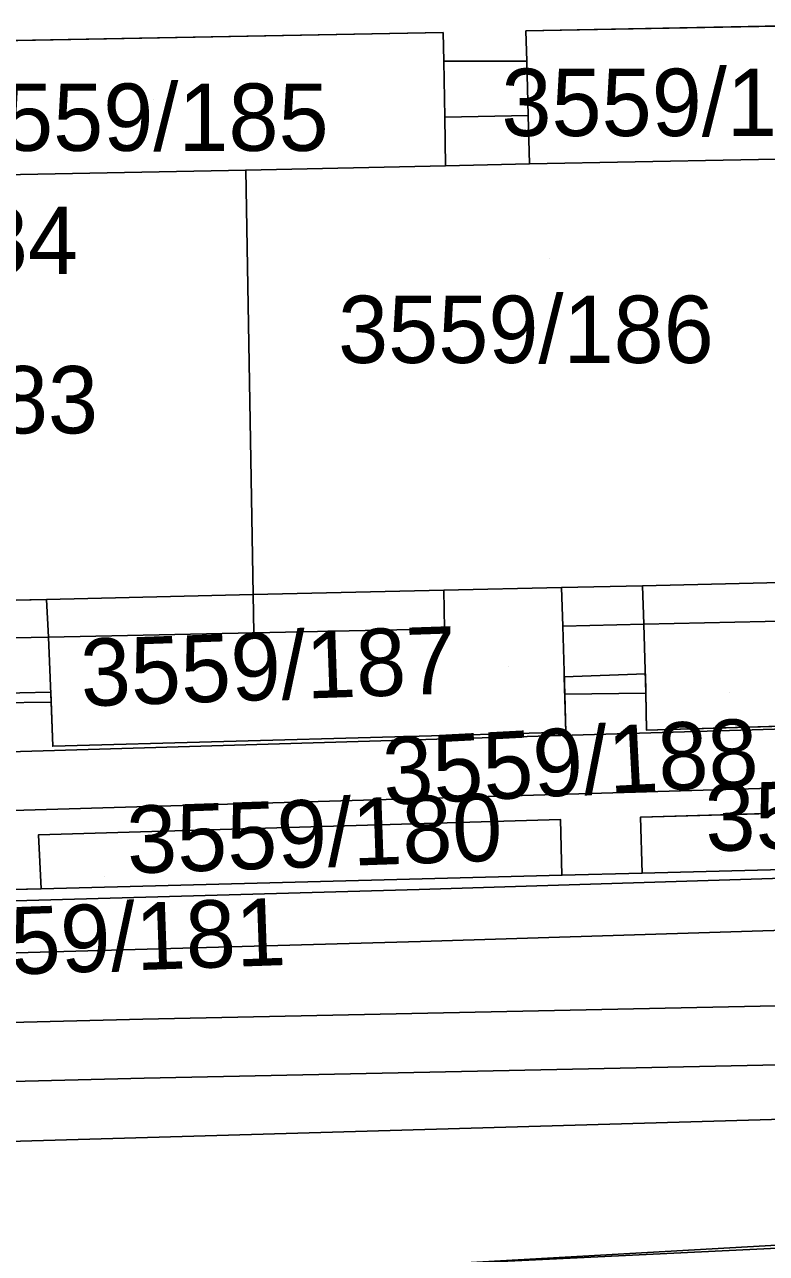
# Model space of a CAD drawing. Extents: x -264070 to -262271, y -1238894 to -1238141.
# Drawn here: x -262623.74 to -262601.71, y -1238359.92 to -1238323.43 of the extents above; entities that cross this region are included whole.
import ezdxf

# ---------------------------------------------------------------- set-up
doc = ezdxf.new("R2010")
doc.units = 0
for name, color, linetype in [('body_kn', 7, 'Continuous'), ('kladpar_druhypozemkov', 7, 'Continuous'), ('kladpar_hranice', 7, 'Continuous'), ('kladpar_parcelnecisla', 7, 'Continuous'), ('kladpar_plochy', 7, 'Continuous'), ('kladpar_sipky', 7, 'Continuous'), ('tarchy_linie', 7, 'Continuous'), ('zappar_hrandruhpozemk', 7, 'Continuous')]:
    doc.layers.add(name, color=color, linetype=linetype)

msp = doc.modelspace()

# ---------------------------------------------------------------- linework, layer by layer
at = {"layer": 'body_kn'}
for p, q in [((-262611.31, -1238323.67), (-262611.31, -1238323.67)), ((-262611.31, -1238323.67), (-262611.31, -1238323.67)), ((-262608.85, -1238323.62), (-262608.85, -1238323.62)), ((-262611.29, -1238324.52), (-262611.29, -1238324.52)), ((-262608.82, -1238324.52), (-262608.82, -1238324.52)), ((-262611.26, -1238326.18), (-262611.26, -1238326.18)), ((-262611.26, -1238326.18), (-262611.26, -1238326.18)), ((-262608.78, -1238326.13), (-262608.78, -1238326.13)), ((-262617.17, -1238327.75), (-262617.17, -1238327.75)), ((-262611.24, -1238327.62), (-262611.24, -1238327.62)), ((-262611.24, -1238327.62), (-262611.24, -1238327.62)), ((-262608.74, -1238327.57), (-262608.74, -1238327.57)), ((-262607.79, -1238340.15), (-262607.79, -1238340.15)), ((-262605.39, -1238340.1), (-262605.39, -1238340.1)), ((-262623.08, -1238340.5), (-262623.08, -1238340.5)), ((-262616.95, -1238340.35), (-262616.95, -1238340.35)), ((-262616.95, -1238340.35), (-262616.95, -1238340.35)), ((-262611.29, -1238340.23), (-262611.29, -1238340.23)), ((-262611.29, -1238340.23), (-262611.29, -1238340.23)), ((-262607.75, -1238341.29), (-262607.75, -1238341.29)), ((-262607.75, -1238341.29), (-262607.75, -1238341.29)), ((-262605.35, -1238341.24), (-262605.35, -1238341.24)), ((-262623.03, -1238341.62), (-262623.03, -1238341.62)), ((-262616.93, -1238341.49), (-262616.93, -1238341.49)), ((-262611.27, -1238341.37), (-262611.27, -1238341.37)), ((-262611.27, -1238341.37), (-262611.27, -1238341.37)), ((-262605.3, -1238342.71), (-262605.3, -1238342.71)), ((-262607.71, -1238342.8), (-262607.71, -1238342.8)), ((-262622.96, -1238343.25), (-262622.96, -1238343.25)), ((-262607.69, -1238343.31), (-262607.69, -1238343.31)), ((-262605.29, -1238343.28), (-262605.29, -1238343.28)), ((-262605.29, -1238343.28), (-262605.29, -1238343.28)), ((-262622.95, -1238343.55), (-262622.95, -1238343.55)), ((-262622.95, -1238343.55), (-262622.95, -1238343.55)), ((-262607.66, -1238344.44), (-262607.66, -1238344.44)), ((-262605.27, -1238344.38), (-262605.27, -1238344.38)), ((-262622.9, -1238344.86), (-262622.9, -1238344.86)), ((-262607.82, -1238347.04), (-262607.82, -1238347.04)), ((-262607.82, -1238347.04), (-262607.82, -1238347.04)), ((-262605.45, -1238346.97), (-262605.45, -1238346.97)), ((-262623.32, -1238347.49), (-262623.32, -1238347.49)), ((-262607.78, -1238348.69), (-262607.78, -1238348.69)), ((-262605.4, -1238348.63), (-262605.4, -1238348.63)), ((-262623.24, -1238349.09), (-262623.24, -1238349.09)), ((-262612.02, -1238349.11), (-262612.02, -1238349.11)), ((-262611.98, -1238350.66), (-262611.98, -1238350.66)), ((-262620.22, -1238352.97), (-262620.22, -1238352.97)), ((-262620.18, -1238354.72), (-262620.18, -1238354.72))]:
    msp.add_line(p, q, dxfattribs=at)
at = {"layer": 'kladpar_druhypozemkov'}
for p, q in [((-262603.86, -1238324.84), (-262603.86, -1238324.84)), ((-262619.9, -1238325.66), (-262619.9, -1238325.66)), ((-262608.16, -1238330.39), (-262608.16, -1238330.39)), ((-262609.38, -1238342.49), (-262609.38, -1238342.49)), ((-262603.05, -1238348.12), (-262603.05, -1238348.12)), ((-262621.35, -1238348.72), (-262621.35, -1238348.72))]:
    msp.add_line(p, q, dxfattribs=at)
at = {"layer": 'kladpar_hranice'}
for points in [[(-262599.2, -1238323.43), (-262608.85, -1238323.62), (-262608.82, -1238324.52), (-262611.29, -1238324.52), (-262611.31, -1238323.67), (-262626.58, -1238323.95)], [(-262611.31, -1238323.67), (-262611.29, -1238324.52), (-262611.26, -1238326.18), (-262611.24, -1238327.62), (-262617.17, -1238327.75), (-262626.44, -1238327.93), (-262626.48, -1238326.66), (-262626.55, -1238324.96), (-262626.58, -1238323.95), (-262611.31, -1238323.67)], [(-262599.2, -1238323.43), (-262599.14, -1238327.38), (-262599.33, -1238327.39), (-262608.74, -1238327.57), (-262608.78, -1238326.13), (-262608.82, -1238324.52), (-262608.85, -1238323.62), (-262599.2, -1238323.43)], [(-262611.24, -1238327.62), (-262611.26, -1238326.18), (-262611.29, -1238324.52), (-262608.82, -1238324.52), (-262608.78, -1238326.13), (-262608.74, -1238327.57), (-262599.33, -1238327.39), (-262599.07, -1238339.95), (-262599.04, -1238341.1), (-262605.35, -1238341.24), (-262605.39, -1238340.1), (-262607.79, -1238340.15), (-262611.29, -1238340.23), (-262611.27, -1238341.37), (-262616.93, -1238341.49), (-262616.95, -1238340.35), (-262617.17, -1238327.75), (-262611.24, -1238327.62)], [(-262626.55, -1238324.96), (-262626.48, -1238326.66), (-262626.44, -1238327.93), (-262617.17, -1238327.75), (-262616.95, -1238340.35), (-262616.93, -1238341.49), (-262623.03, -1238341.62), (-262623.08, -1238340.5), (-262625.81, -1238340.56), (-262628.84, -1238340.63), (-262628.86, -1238341.74), (-262635.14, -1238341.87), (-262635.17, -1238340.77), (-262635.4, -1238328.11), (-262628.85, -1238327.98), (-262628.89, -1238326.71), (-262628.93, -1238324.97), (-262626.55, -1238324.96)], [(-262625.81, -1238340.56), (-262623.08, -1238340.5), (-262623.03, -1238341.62), (-262622.95, -1238343.55), (-262622.9, -1238344.86), (-262607.66, -1238344.44), (-262607.69, -1238343.31), (-262607.75, -1238341.29), (-262607.79, -1238340.15), (-262605.39, -1238340.1), (-262605.35, -1238341.24), (-262605.29, -1238343.28), (-262605.27, -1238344.38), (-262598.99, -1238344.2)], [(-262611.27, -1238341.37), (-262611.29, -1238340.23), (-262607.79, -1238340.15), (-262607.75, -1238341.29), (-262607.69, -1238343.31), (-262607.66, -1238344.44), (-262622.9, -1238344.86), (-262622.95, -1238343.55), (-262623.03, -1238341.62), (-262616.93, -1238341.49), (-262611.27, -1238341.37)], [(-262599.04, -1238341.1), (-262598.99, -1238344.2), (-262605.27, -1238344.38), (-262605.29, -1238343.28), (-262605.35, -1238341.24), (-262599.04, -1238341.1)], [(-262569.02, -1238347.69), (-262571.88, -1238347.76), (-262571.91, -1238345.99), (-262587.2, -1238346.43), (-262587.12, -1238348.15), (-262589.78, -1238348.22), (-262589.86, -1238346.51), (-262605.45, -1238346.97), (-262605.4, -1238348.63), (-262607.78, -1238348.69), (-262607.82, -1238347.04), (-262623.32, -1238347.49), (-262623.24, -1238349.09), (-262625.66, -1238349.15), (-262625.76, -1238347.56), (-262632.17, -1238347.75), (-262630.9, -1238348.52), (-262629.63, -1238349.26), (-262651.21, -1238349.82)], [(-262734.65, -1238352.52), (-262732.32, -1238352.48), (-262716.88, -1238351.74), (-262714.36, -1238351.62), (-262651.76, -1238349.84), (-262651.21, -1238349.82), (-262629.63, -1238349.26), (-262625.66, -1238349.15), (-262623.24, -1238349.09), (-262607.78, -1238348.69), (-262605.4, -1238348.63), (-262589.78, -1238348.22), (-262587.12, -1238348.15), (-262571.88, -1238347.76), (-262569.02, -1238347.69), (-262532.73, -1238346.75), (-262527.93, -1238346.63)], [(-262589.86, -1238346.51), (-262589.78, -1238348.22), (-262605.4, -1238348.63), (-262605.45, -1238346.97), (-262589.86, -1238346.51)], [(-262607.82, -1238347.04), (-262607.78, -1238348.69), (-262623.24, -1238349.09), (-262623.32, -1238347.49), (-262607.82, -1238347.04)], [(-262529.1, -1238357.96), (-262536.46, -1238358.05), (-262536.49, -1238356.72), (-262536.52, -1238354.95), (-262555.25, -1238355.38), (-262555.24, -1238357.43), (-262555.23, -1238358.33), (-262555.93, -1238358.28), (-262555.95, -1238357.46), (-262555.99, -1238355.39), (-262580.92, -1238355.8), (-262580.86, -1238358.61), (-262580.86, -1238358.78), (-262612.05, -1238360.28)], [(-262612.05, -1238360.28), (-262580.86, -1238358.78), (-262555.93, -1238358.28), (-262555.23, -1238358.33), (-262555.22, -1238359.77), (-262555.18, -1238361.23)]]:
    msp.add_lwpolyline(points, dxfattribs=at)
at = {"layer": 'kladpar_plochy'}
for p, q in [((-262611.31, -1238323.67), (-262626.58, -1238323.95)), ((-262611.29, -1238324.52), (-262611.31, -1238323.67)), ((-262599.2, -1238323.43), (-262608.85, -1238323.62)), ((-262608.85, -1238323.62), (-262608.82, -1238324.52)), ((-262608.82, -1238324.52), (-262611.29, -1238324.52)), ((-262607.79, -1238340.15), (-262605.39, -1238340.1)), ((-262607.75, -1238341.29), (-262607.79, -1238340.15)), ((-262605.39, -1238340.1), (-262605.35, -1238341.24)), ((-262625.81, -1238340.56), (-262623.08, -1238340.5)), ((-262623.08, -1238340.5), (-262623.03, -1238341.62)), ((-262607.69, -1238343.31), (-262607.75, -1238341.29)), ((-262605.35, -1238341.24), (-262605.29, -1238343.28)), ((-262623.03, -1238341.62), (-262622.95, -1238343.55)), ((-262607.66, -1238344.44), (-262607.69, -1238343.31)), ((-262605.29, -1238343.28), (-262605.27, -1238344.38)), ((-262622.95, -1238343.55), (-262622.9, -1238344.86)), ((-262605.27, -1238344.38), (-262598.99, -1238344.2)), ((-262622.9, -1238344.86), (-262607.66, -1238344.44)), ((-262589.86, -1238346.51), (-262605.45, -1238346.97)), ((-262607.82, -1238347.04), (-262623.32, -1238347.49)), ((-262607.78, -1238348.69), (-262607.82, -1238347.04)), ((-262605.45, -1238346.97), (-262605.4, -1238348.63)), ((-262623.32, -1238347.49), (-262623.24, -1238349.09)), ((-262605.4, -1238348.63), (-262607.78, -1238348.69)), ((-262623.24, -1238349.09), (-262625.66, -1238349.15))]:
    msp.add_line(p, q, dxfattribs=at)
for points in [[(-262611.31, -1238323.67), (-262611.29, -1238324.52), (-262611.26, -1238326.18), (-262611.24, -1238327.62), (-262617.17, -1238327.75), (-262626.44, -1238327.93), (-262626.48, -1238326.66), (-262626.55, -1238324.96), (-262626.58, -1238323.95)], [(-262599.2, -1238323.43), (-262599.14, -1238327.38), (-262599.33, -1238327.39), (-262608.74, -1238327.57), (-262608.78, -1238326.13), (-262608.82, -1238324.52), (-262608.85, -1238323.62)], [(-262611.24, -1238327.62), (-262611.26, -1238326.18), (-262611.29, -1238324.52), (-262608.82, -1238324.52), (-262608.78, -1238326.13), (-262608.74, -1238327.57), (-262599.33, -1238327.39), (-262599.07, -1238339.95), (-262599.04, -1238341.1), (-262605.35, -1238341.24), (-262605.39, -1238340.1), (-262607.79, -1238340.15), (-262611.29, -1238340.23), (-262611.27, -1238341.37), (-262616.93, -1238341.49), (-262616.95, -1238340.35), (-262617.17, -1238327.75)], [(-262626.55, -1238324.96), (-262626.48, -1238326.66), (-262626.44, -1238327.93), (-262617.17, -1238327.75), (-262616.95, -1238340.35), (-262616.93, -1238341.49), (-262623.03, -1238341.62), (-262623.08, -1238340.5), (-262625.81, -1238340.56), (-262628.84, -1238340.63), (-262628.86, -1238341.74), (-262635.14, -1238341.87), (-262635.17, -1238340.77), (-262635.4, -1238328.11), (-262628.85, -1238327.98), (-262628.89, -1238326.71), (-262628.93, -1238324.97)], [(-262611.27, -1238341.37), (-262611.29, -1238340.23), (-262607.79, -1238340.15), (-262607.75, -1238341.29), (-262607.69, -1238343.31), (-262607.66, -1238344.44), (-262622.9, -1238344.86), (-262622.95, -1238343.55), (-262623.03, -1238341.62), (-262616.93, -1238341.49)], [(-262599.04, -1238341.1), (-262598.99, -1238344.2), (-262605.27, -1238344.38), (-262605.29, -1238343.28), (-262605.35, -1238341.24)], [(-262589.86, -1238346.51), (-262589.78, -1238348.22), (-262605.4, -1238348.63), (-262605.45, -1238346.97)], [(-262607.82, -1238347.04), (-262607.78, -1238348.69), (-262623.24, -1238349.09), (-262623.32, -1238347.49)]]:
    msp.add_lwpolyline(points, close=True, dxfattribs=at)
for points in [[(-262797.05, -1238353.67), (-262780.13, -1238353.36), (-262771.49, -1238353.2), (-262768.53, -1238353.14), (-262753.47, -1238352.87), (-262750.57, -1238352.82), (-262734.65, -1238352.52), (-262732.32, -1238352.48), (-262716.88, -1238351.74), (-262714.36, -1238351.62), (-262651.76, -1238349.84), (-262651.21, -1238349.82), (-262629.63, -1238349.26), (-262625.66, -1238349.15), (-262623.24, -1238349.09), (-262607.78, -1238348.69), (-262605.4, -1238348.63), (-262589.78, -1238348.22), (-262587.12, -1238348.15), (-262571.88, -1238347.76), (-262569.02, -1238347.69), (-262532.73, -1238346.75), (-262527.93, -1238346.63)], [(-262529.1, -1238357.96), (-262536.46, -1238358.05), (-262536.49, -1238356.72), (-262536.52, -1238354.95), (-262555.25, -1238355.38), (-262555.24, -1238357.43), (-262555.23, -1238358.33), (-262555.93, -1238358.28), (-262555.95, -1238357.46), (-262555.99, -1238355.39), (-262580.92, -1238355.8), (-262580.86, -1238358.61), (-262580.86, -1238358.78), (-262612.05, -1238360.28)], [(-262612.05, -1238360.28), (-262580.86, -1238358.78), (-262555.93, -1238358.28), (-262555.23, -1238358.33), (-262555.22, -1238359.77), (-262555.18, -1238361.23)]]:
    msp.add_lwpolyline(points, dxfattribs=at)
at = {"layer": 'kladpar_sipky'}
msp.add_line((-262602.81, -1238343.26), (-262602.81, -1238343.26), dxfattribs=at)
at = {"layer": 'tarchy_linie'}
for points in [[(-262676.19, -1238344.54), (-262636.52, -1238343.61), (-262635.94, -1238344.42), (-262635.28, -1238345.21), (-262625.68, -1238344.94), (-262625.73, -1238343.31), (-262622.96, -1238343.25), (-262622.9, -1238344.86), (-262607.66, -1238344.44), (-262607.71, -1238342.8), (-262605.3, -1238342.71), (-262605.27, -1238344.38), (-262598.99, -1238344.2)], [(-262879.36, -1238352.78), (-262832, -1238350.33), (-262782.2, -1238349.05), (-262732.38, -1238348.15), (-262687.56, -1238346.97), (-262676.12, -1238346.24), (-262630.21, -1238345.2), (-262580.42, -1238343.73), (-262555.82, -1238343.74), (-262532.87, -1238343.21)], [(-262532.76, -1238344.95), (-262580.38, -1238345.48), (-262630.16, -1238346.95), (-262676.05, -1238347.94)], [(-262915.67, -1238357.53), (-262827.35, -1238355.25), (-262717.55, -1238352.07), (-262612.02, -1238349.11), (-262582.13, -1238348.18), (-262523.92, -1238348.6), (-262527.18, -1238346.61), (-262526.75, -1238346.6), (-262525.01, -1238346.49), (-262524.28, -1238346.33), (-262523.39, -1238346.14), (-262523.44, -1238346.84), (-262523.58, -1238348.81), (-262523.63, -1238349.52), (-262523.67, -1238350.15), (-262523.75, -1238351.27), (-262523.88, -1238353.02), (-262569.3, -1238353.65), (-262620.18, -1238354.72), (-262670.86, -1238355.99), (-262721.99, -1238357.34), (-262772.67, -1238358.51), (-262811.72, -1238360.02)], [(-262916.13, -1238359.08), (-262827.31, -1238356.8), (-262717.51, -1238353.62), (-262611.98, -1238350.66), (-262582.11, -1238349.73), (-262523.67, -1238350.15)], [(-262916.76, -1238361.2), (-262874.25, -1238359.92), (-262823.54, -1238358.51), (-262811.77, -1238358.32), (-262772.72, -1238356.81), (-262722.03, -1238355.64), (-262670.9, -1238354.24), (-262620.22, -1238352.97), (-262569.46, -1238351.9), (-262523.75, -1238351.27)]]:
    msp.add_lwpolyline(points, dxfattribs=at)
at = {"layer": 'zappar_hrandruhpozemk'}
for p, q in [((-262611.26, -1238326.18), (-262608.78, -1238326.13)), ((-262611.24, -1238327.62), (-262608.74, -1238327.57)), ((-262599.07, -1238339.95), (-262605.39, -1238340.1)), ((-262616.95, -1238340.35), (-262623.08, -1238340.5)), ((-262611.29, -1238340.23), (-262616.95, -1238340.35)), ((-262607.75, -1238341.29), (-262605.35, -1238341.24)), ((-262625.77, -1238341.67), (-262623.03, -1238341.62)), ((-262605.29, -1238343.28), (-262607.69, -1238343.31)), ((-262622.95, -1238343.55), (-262625.72, -1238343.59)), ((-262612.05, -1238360.28), (-262590.1, -1238359.03))]:
    msp.add_line(p, q, dxfattribs=at)
msp.add_lwpolyline([(-262742.04, -1238360.21), (-262650.98, -1238357.37), (-262572.39, -1238355.1)], dxfattribs=at)

# ---------------------------------------------------------------- texts
at = {"layer": 'kladpar_parcelnecisla'}
for s, p in [('3559/190', (-262609.577, -1238326.74)), ('3559/185', (-262625.862, -1238327.18)), ('3559/184', (-262633.307, -1238330.84)), ('3559/186', (-262614.427, -1238333.48)), ('3559/183', (-262632.709, -1238335.57))]:
    msp.add_text(s, height=2, dxfattribs=at).set_placement(p)
for s, rotation, p in [('3559/187', 2, (-262622.041, -1238343.678)), ('3559/188', 3, (-262613.049, -1238346.61)), ('3559/179', 2, (-262603.499, -1238347.987)), ('3559/180', 2, (-262620.669, -1238348.641)), ('3559/181', 2, (-262627.099, -1238351.745))]:
    msp.add_text(s, height=2, rotation=rotation, dxfattribs=at).set_placement(p)

doc.saveas('drawing.dxf')
